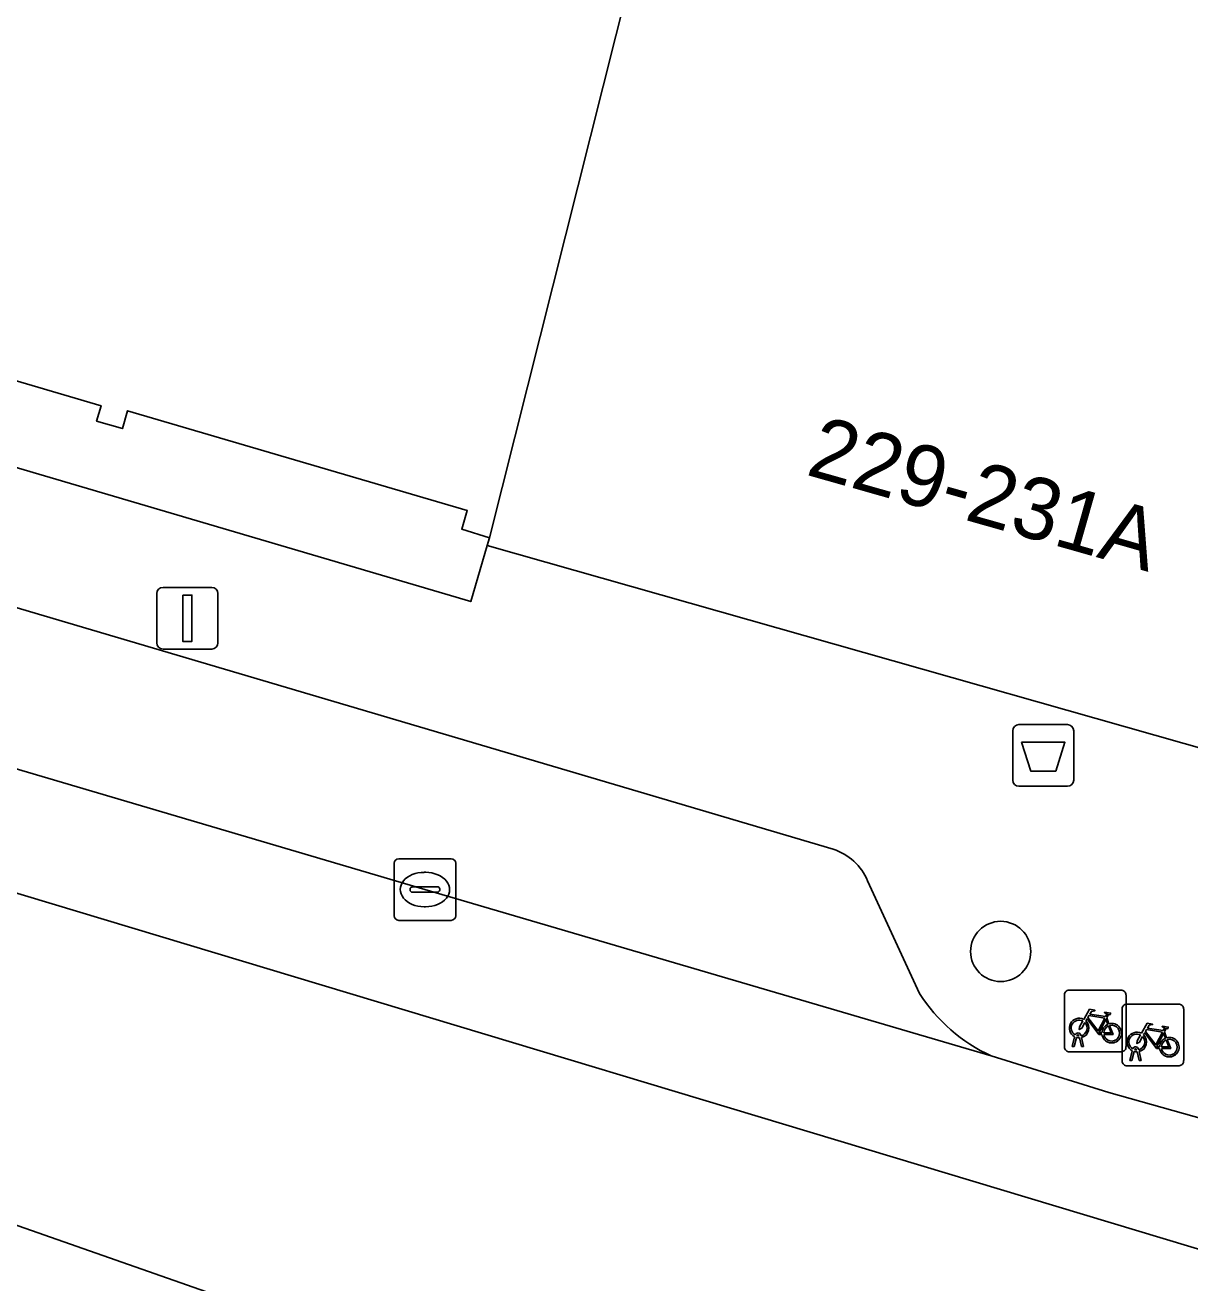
# Model space of a CAD drawing. Extents: x 161772 to 163126, y 383092 to 383917.
# Drawn here: x 163035.44 to 163054.34, y 383650.96 to 383671.39 of the extents above; entities that cross this region are included whole.
import ezdxf

# ---------------------------------------------------------------- set-up
doc = ezdxf.new("R2010")
doc.units = 0
for name, color, linetype in [('IMGEO_Afvalbak', 7, 'Continuous'), ('IMGEO_Boom', 7, 'Continuous'), ('IMGEO_Erf', 7, 'Continuous'), ('IMGEO_Fietsenrek', 7, 'Continuous'), ('IMGEO_Kolk', 7, 'Continuous'), ('IMGEO_Lichtmast', 7, 'Continuous'), ('IMGEO_Pand', 7, 'Continuous'), ('IMGEO_Pand_nummerreeks', 7, 'Continuous'), ('IMGEO_Parkeervlak_open', 7, 'Continuous'), ('IMGEO_Rijbaan_lokaal_gesloten', 7, 'Continuous'), ('IMGEO_Voetpad_open', 7, 'Continuous')]:
    doc.layers.add(name, color=color, linetype=linetype)

msp = doc.modelspace()

# ---------------------------------------------------------------- linework, layer by layer
at = {"layer": 'IMGEO_Afvalbak'}
for p, q in [((163051.568, 383660.027), (163052.358, 383660.027)), ((163052.358, 383660.027), (163051.568, 383660.027)), ((163051.468, 383659.127), (163051.468, 383659.927)), ((163051.468, 383659.927), (163051.468, 383659.127)), ((163052.458, 383659.927), (163052.458, 383659.127)), ((163052.458, 383659.127), (163052.458, 383659.927)), ((163052.358, 383659.027), (163051.568, 383659.027)), ((163051.568, 383659.027), (163052.358, 383659.027))]:
    msp.add_line(p, q, dxfattribs=at)
msp.add_lwpolyline([(163051.611, 383659.741), (163052.315, 383659.741), (163052.166, 383659.271), (163051.76, 383659.271), (163051.611, 383659.741)], dxfattribs=at)
for centre, start, end in [((163051.568, 383659.927), 90, 180), ((163051.568, 383659.927), 90, 180), ((163052.358, 383659.927), 0, 90), ((163052.358, 383659.927), 360, 90), ((163051.568, 383659.127), 180, 270), ((163051.568, 383659.127), 180, 270), ((163052.358, 383659.127), 270, 0), ((163052.358, 383659.127), 270, 0)]:
    msp.add_arc(centre, 0.1, start, end, dxfattribs=at)
at = {"layer": 'IMGEO_Boom'}
msp.add_circle((163051.272, 383656.343), 0.489, dxfattribs=at)
at = {"layer": 'IMGEO_Erf'}
msp.add_lwpolyline([(162987.675, 383678.251), (163042.67, 383662.024), (163042.936, 383662.935), (163042.973, 383663.058), (163042.524, 383663.199), (163042.613, 383663.503), (163037.1, 383665.124), (163037.015, 383664.834), (163036.597, 383664.957), (163036.67, 383665.206), (163031.122, 383666.836)], dxfattribs=at)
at = {"layer": 'IMGEO_Fietsenrek'}
for p, q in [((163052.381, 383655.714), (163053.222, 383655.714)), ((163053.222, 383655.714), (163052.381, 383655.714)), ((163052.306, 383654.789), (163052.306, 383655.63)), ((163052.306, 383655.63), (163052.306, 383654.789)), ((163053.306, 383655.639), (163053.306, 383654.798)), ((163053.306, 383654.798), (163053.306, 383655.639)), ((163053.317, 383655.487), (163054.158, 383655.487)), ((163054.158, 383655.487), (163053.317, 383655.487)), ((163053.242, 383654.562), (163053.242, 383655.403)), ((163053.242, 383655.403), (163053.242, 383654.562)), ((163054.242, 383655.412), (163054.242, 383654.571)), ((163054.242, 383654.571), (163054.242, 383655.412)), ((163052.993, 383655.263), (163053.029, 383655.168)), ((163052.433, 383654.798), (163052.472, 383654.958)), ((163052.502, 383654.946), (163052.467, 383654.798)), ((163052.544, 383654.97), (163052.543, 383654.974)), ((163052.585, 383654.798), (163052.551, 383654.94)), ((163052.575, 383654.981), (163052.576, 383654.974)), ((163052.583, 383654.944), (163052.618, 383654.798)), ((163053.929, 383655.036), (163053.965, 383654.941)), ((163053.231, 383654.714), (163052.39, 383654.714)), ((163052.39, 383654.714), (163053.231, 383654.714)), ((163052.467, 383654.798), (163052.433, 383654.798)), ((163052.618, 383654.798), (163052.585, 383654.798)), ((163053.369, 383654.571), (163053.408, 383654.731)), ((163053.438, 383654.719), (163053.403, 383654.571)), ((163053.48, 383654.743), (163053.479, 383654.747)), ((163053.521, 383654.571), (163053.487, 383654.713)), ((163053.511, 383654.754), (163053.512, 383654.747)), ((163053.519, 383654.717), (163053.554, 383654.571)), ((163054.167, 383654.487), (163053.326, 383654.487)), ((163053.326, 383654.487), (163054.167, 383654.487)), ((163053.403, 383654.571), (163053.369, 383654.571)), ((163053.554, 383654.571), (163053.521, 383654.571))]:
    msp.add_line(p, q, dxfattribs=at)
for points in [[(163052.619, 383655.24), (163052.714, 383655.404), (163052.8, 383655.39), (163052.802, 383655.381), (163052.746, 383655.37), (163052.719, 383655.325), (163052.975, 383655.284)], [(163052.962, 383655.259), (163052.705, 383655.3), (163052.688, 383655.271), (163052.855, 383655.051), (163052.962, 383655.259)], [(163052.975, 383655.284), (163053, 383655.333), (163052.994, 383655.337), (163052.971, 383655.341), (163052.959, 383655.348), (163052.958, 383655.351), (163052.96, 383655.356), (163053.055, 383655.341), (163053.057, 383655.331), (163053.047, 383655.318), (163053.035, 383655.312), (163053.021, 383655.318), (163052.993, 383655.263)], [(163052.64, 383655.188), (163052.588, 383655.098), (163052.548, 383655.073), (163052.549, 383655.12), (163052.604, 383655.214)], [(163052.915, 383654.996), (163052.865, 383654.996), (163052.674, 383655.247), (163052.655, 383655.215)], [(163053.01, 383655.161), (163052.98, 383655.238), (163052.871, 383655.02), (163052.914, 383655.02)], [(163052.944, 383655.02), (163053.064, 383655.019), (163053.02, 383655.133)], [(163053.04, 383655.14), (163053.095, 383654.995), (163052.945, 383654.995)], [(163053.555, 383655.013), (163053.65, 383655.177), (163053.736, 383655.163), (163053.738, 383655.154), (163053.682, 383655.143), (163053.655, 383655.098), (163053.911, 383655.057)], [(163053.911, 383655.057), (163053.936, 383655.106), (163053.93, 383655.11), (163053.907, 383655.114), (163053.895, 383655.121), (163053.894, 383655.124), (163053.896, 383655.129), (163053.991, 383655.114), (163053.993, 383655.104), (163053.983, 383655.091), (163053.971, 383655.085), (163053.957, 383655.091), (163053.929, 383655.036)], [(163053.576, 383654.961), (163053.524, 383654.871), (163053.484, 383654.846), (163053.485, 383654.893), (163053.54, 383654.987)], [(163053.851, 383654.769), (163053.801, 383654.769), (163053.61, 383655.02), (163053.591, 383654.988)], [(163053.898, 383655.032), (163053.641, 383655.073), (163053.624, 383655.044), (163053.791, 383654.824), (163053.898, 383655.032)], [(163053.946, 383654.934), (163053.916, 383655.011), (163053.807, 383654.793), (163053.85, 383654.793)], [(163053.88, 383654.793), (163054, 383654.792), (163053.956, 383654.906)], [(163053.976, 383654.913), (163054.031, 383654.768), (163053.881, 383654.768)]]:
    msp.add_lwpolyline(points, dxfattribs=at)
for centre, radius, start, end in [((163052.384, 383655.636), 0.0779, 92.4484, 184.2845), ((163052.384, 383655.636), 0.0779, 92.4484, 184.2845), ((163053.228, 383655.636), 0.0779, 2.4484, 94.2845), ((163053.228, 383655.636), 0.0779, 2.4484, 94.2845), ((163053.32, 383655.409), 0.0779, 92.4484, 184.2845), ((163053.32, 383655.409), 0.0779, 92.4484, 184.2845), ((163054.164, 383655.409), 0.0779, 2.4484, 94.2845), ((163054.164, 383655.409), 0.0779, 2.4484, 94.2845), ((163052.546, 383655.099), 0.159, 62.6766, 242.1369), ((163052.546, 383655.099), 0.129, 63.3192, 238.903), ((163052.546, 383655.099), 0.129, 283.6043, 43.4302), ((163052.546, 383655.099), 0.159, 283.5766, 46.6042), ((163053.073, 383655.015), 0.159, 113.3408, 178.3217), ((163053.073, 383655.015), 0.159, 187.0065, 105.7708), ((163053.073, 383655.015), 0.129, 113.923, 177.9556), ((163053.073, 383655.015), 0.129, 188.6715, 104.5883), ((163052.526, 383654.97), 0.0499, 12.8025, 158.6934), ((163052.546, 383655.099), 0.159, 253.9967, 271.7867), ((163052.526, 383654.97), 0.0174, 12.8025, 163.4502), ((163052.546, 383655.099), 0.129, 253.415, 269.0204), ((163053.482, 383654.872), 0.159, 62.6766, 242.1369), ((163053.482, 383654.872), 0.129, 63.3192, 238.903), ((163053.482, 383654.872), 0.129, 283.6043, 43.4302), ((163053.482, 383654.872), 0.159, 283.5766, 46.6042), ((163054.009, 383654.788), 0.159, 113.3408, 178.3217), ((163054.009, 383654.788), 0.159, 187.0065, 105.7708), ((163054.009, 383654.788), 0.129, 113.923, 177.9556), ((163054.009, 383654.788), 0.129, 188.6715, 104.5883), ((163052.384, 383654.792), 0.0779, 182.4484, 274.2845), ((163052.384, 383654.792), 0.0779, 182.4484, 274.2845), ((163053.228, 383654.792), 0.0779, 272.4484, 4.2845), ((163053.228, 383654.792), 0.0779, 272.4484, 4.2845), ((163053.462, 383654.743), 0.0499, 12.8025, 158.6934), ((163053.482, 383654.872), 0.159, 253.9967, 271.7867), ((163053.462, 383654.743), 0.0174, 12.8025, 163.4502), ((163053.482, 383654.872), 0.129, 253.415, 269.0204), ((163053.32, 383654.565), 0.0779, 182.4484, 274.2845), ((163053.32, 383654.565), 0.0779, 182.4484, 274.2845), ((163054.164, 383654.565), 0.0779, 272.4484, 4.2845), ((163054.164, 383654.565), 0.0779, 272.4484, 4.2845)]:
    msp.add_arc(centre, radius, start, end, dxfattribs=at)
at = {"layer": 'IMGEO_Kolk'}
for p, q in [((163041.426, 383656.922), (163041.426, 383657.774)), ((163041.501, 383657.848), (163042.353, 383657.848)), ((163042.427, 383657.774), (163042.427, 383656.922)), ((163041.914, 383657.628), (163041.939, 383657.628)), ((163041.685, 383657.342), (163041.685, 383657.354)), ((163041.728, 383657.391), (163042.126, 383657.391)), ((163042.169, 383657.354), (163042.169, 383657.342)), ((163042.123, 383657.305), (163041.725, 383657.305)), ((163041.937, 383657.068), (163041.912, 383657.068)), ((163042.353, 383656.848), (163041.501, 383656.848))]:
    msp.add_line(p, q, dxfattribs=at)
for points in [[(163041.426, 383656.922), (163041.426, 383657.774)], [(163041.501, 383657.848), (163042.353, 383657.848)], [(163042.427, 383657.774), (163042.427, 383656.922)], [(163042.353, 383656.848), (163041.501, 383656.848)]]:
    msp.add_lwpolyline(points, dxfattribs=at)
for centre, radius, start, end in [((163041.503, 383657.772), 0.0765, 91.552, 178.448), ((163041.503, 383657.772), 0.0765, 91.552, 178.448), ((163042.351, 383657.772), 0.0765, 1.552, 88.448), ((163042.351, 383657.772), 0.0765, 1.552, 88.448), ((163041.725, 383657.351), 0.0403, 85.8775, 175.7526), ((163041.722, 383657.341), 0.0366, 178.938, 274.7102), ((163042.126, 383657.348), 0.043, 264.8664, 352.4533), ((163042.13, 383657.353), 0.0386, 1.7309, 96.639), ((163041.503, 383656.924), 0.0765, 181.552, 268.448), ((163041.503, 383656.924), 0.0765, 181.552, 268.448), ((163042.351, 383656.924), 0.0765, 271.552, 358.448), ((163042.351, 383656.924), 0.0765, 271.552, 358.448)]:
    msp.add_arc(centre, radius, start, end, dxfattribs=at)
for centre, major_axis, ratio, start_param, end_param in [((163041.913, 383657.348), (-0.387, 0.002), 0.722429, 4.712389, 7.853982), ((163041.938, 383657.348), (-0.39, 0.002), 0.717154, 1.570796, 4.712389)]:
    msp.add_ellipse(centre, major_axis=major_axis, ratio=ratio, start_param=start_param, end_param=end_param, dxfattribs=at)
at = {"layer": 'IMGEO_Lichtmast'}
for p, q in [((163037.675, 383662.254), (163038.465, 383662.254)), ((163038.465, 383662.254), (163037.675, 383662.254)), ((163037.575, 383661.354), (163037.575, 383662.154)), ((163037.575, 383662.154), (163037.575, 383661.354)), ((163038.565, 383662.154), (163038.565, 383661.354)), ((163038.565, 383661.354), (163038.565, 383662.154)), ((163038.465, 383661.254), (163037.675, 383661.254)), ((163037.675, 383661.254), (163038.465, 383661.254))]:
    msp.add_line(p, q, dxfattribs=at)
msp.add_lwpolyline([(163037.995, 383662.129), (163038.145, 383662.129), (163038.145, 383661.379), (163037.995, 383661.379), (163037.995, 383662.129)], dxfattribs=at)
for centre, start, end in [((163037.675, 383662.154), 90, 180), ((163037.675, 383662.154), 90, 180), ((163038.465, 383662.154), 0, 90), ((163038.465, 383662.154), 360, 90), ((163037.675, 383661.354), 180, 270), ((163037.675, 383661.354), 180, 270), ((163038.465, 383661.354), 270, 0), ((163038.465, 383661.354), 270, 0)]:
    msp.add_arc(centre, 0.1, start, end, dxfattribs=at)
at = {"layer": 'IMGEO_Pand'}
msp.add_lwpolyline([(163066.681, 383696.654), (163050.849, 383693.103), (163048.103, 383683.459), (163042.973, 383663.058), (163042.936, 383662.935), (163059.886, 383658.12), (163060.118, 383658.944), (163062.197, 383666.331)], close=True, dxfattribs=at)
msp.add_lwpolyline([(163031.122, 383666.836), (163036.67, 383665.206), (163036.597, 383664.957), (163037.015, 383664.834), (163037.1, 383665.124), (163042.613, 383663.503), (163042.524, 383663.199), (163042.973, 383663.058), (163048.103, 383683.459)], dxfattribs=at)
at = {"layer": 'IMGEO_Parkeervlak_open'}
for points in [[(162995.637, 383671.062), (163000, 383669.748), (163002.115, 383669.111), (163021.288, 383663.444), (163041.926, 383657.347), (163051.117, 383654.648)], [(163048.555, 383658.002), (163025.477, 383664.832)], [(163049.955, 383655.661), (163049.112, 383657.49)]]:
    msp.add_lwpolyline(points, dxfattribs=at)
for centre, radius, start, end in [((163048.274, 383657.138), 0.909, 22.8135, 72.0075), ((163052.223, 383657.09), 2.68, 212.2069, 245.631)]:
    msp.add_arc(centre, radius, start, end, dxfattribs=at)
at = {"layer": 'IMGEO_Rijbaan_lokaal_gesloten'}
for points in [[(162870.658, 383687.649), (162894.374, 383691.174), (162907.427, 383691.265), (162919.751, 383690.168), (162929.61, 383688.342), (162940.29, 383685.511), (162982.868, 383673.003), (162984.65, 383673.195), (162986.033, 383673.034), (162988.358, 383672.6), (162990.276, 383672.137), (162991.387, 383671.672), (162995.015, 383669.434), (163055.66, 383651.151), (163068.412, 383648.714)], [(163068.412, 383648.714), (163055.66, 383651.151), (162995.015, 383669.434), (162991.387, 383671.672), (162990.276, 383672.137), (162988.358, 383672.6), (162986.033, 383673.034), (162984.65, 383673.195), (162982.868, 383673.003), (162940.29, 383685.511), (162929.61, 383688.342), (162919.751, 383690.168), (162907.427, 383691.265), (162894.374, 383691.174), (162870.658, 383687.649)], [(163055.935, 383653.235), (163053.028, 383654.051), (163051.117, 383654.648), (163041.926, 383657.347), (163021.288, 383663.444), (163002.115, 383669.111)], [(162994.298, 383666.529), (162992.987, 383666.731), (163038.383, 383650.814), (163080.983, 383638.029), (163091.947, 383634.04), (163091.947, 383634.04), (163091.049, 383637.785), (163090.681, 383637.937)]]:
    msp.add_lwpolyline(points, dxfattribs=at)
at = {"layer": 'IMGEO_Voetpad_open'}
for points in [[(163042.936, 383662.935), (163042.67, 383662.024), (162987.675, 383678.251), (162985.885, 383679.89), (162980.972, 383681.299), (162961.892, 383686.897), (162945.013, 383691.788), (162939.867, 383693.265), (162934.573, 383694.806)], [(163025.477, 383664.832), (163048.555, 383658.002)], [(163072.304, 383651.693), (163087.356, 383652.363), (163087.329, 383660.249), (163086.559, 383660.077), (163083.895, 383659.473), (163083.048, 383659.28), (163080.381, 383658.672), (163079.531, 383658.486), (163076.875, 383657.883), (163069.345, 383656.181), (163060.118, 383658.944), (163059.886, 383658.12), (163042.936, 383662.935)], [(163049.112, 383657.49), (163049.955, 383655.661)], [(163051.117, 383654.648), (163053.028, 383654.051), (163055.935, 383653.235)]]:
    msp.add_lwpolyline(points, dxfattribs=at)
for centre, radius, start, end in [((163048.274, 383657.138), 0.909, 22.8135, 72.0075), ((163052.223, 383657.09), 2.68, 212.2069, 245.631)]:
    msp.add_arc(centre, radius, start, end, dxfattribs=at)

# ---------------------------------------------------------------- texts
at = {"layer": 'IMGEO_Pand_nummerreeks'}
msp.add_text('229-231A', height=1, rotation=344.1405, dxfattribs=at).set_placement((163048.09, 383664.091))

doc.saveas('drawing.dxf')
